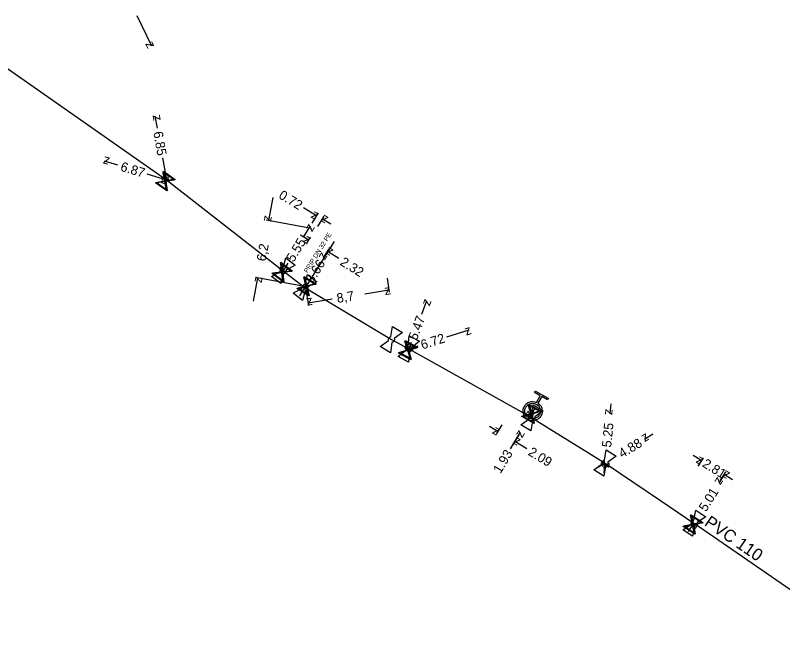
# Model space of a CAD drawing. Extents: x -643842 to -636370, y -1119190 to -1110210.
# Drawn here: x -637229 to -637147.6, y -1115990.9 to -1115924.6 of the extents above; entities that cross this region are included whole.
import ezdxf

# ---------------------------------------------------------------- set-up
doc = ezdxf.new("R2010")
doc.units = 0
for name, color, linetype in [('22', 7, 'Continuous'), ('Default', 7, 'Continuous'), ('Level 10', 7, 'Continuous'), ('Level 16', 7, 'Continuous'), ('Level 20', 7, 'Continuous'), ('Level 21', 7, 'Continuous'), ('Level 23', 7, 'Continuous'), ('Level 28', 7, 'Continuous'), ('Level 33', 7, 'Continuous')]:
    doc.layers.add(name, color=color, linetype=linetype)

msp = doc.modelspace()

# ---------------------------------------------------------------- linework, layer by layer
at = {"layer": 'Default'}
for points in [[(-637200.894, -1115951.803), (-637200.905, -1115951.751), (-637200.897, -1115951.697), (-637200.885, -1115951.614), (-637200.834, -1115951.55), (-637200.784, -1115951.485), (-637200.704, -1115951.452), (-637200.655, -1115951.431), (-637200.602, -1115951.429)], [(-637200.28, -1115951.68), (-637200.27, -1115951.731), (-637200.277, -1115951.784), (-637200.291, -1115951.869), (-637200.341, -1115951.934), (-637200.391, -1115951.998), (-637200.469, -1115952.03), (-637200.52, -1115952.051), (-637200.572, -1115952.054)], [(-637198.597, -1115953.583), (-637198.608, -1115953.531), (-637198.6, -1115953.477), (-637198.588, -1115953.394), (-637198.538, -1115953.329), (-637198.488, -1115953.264), (-637198.407, -1115953.231), (-637198.359, -1115953.21), (-637198.306, -1115953.207)], [(-637197.983, -1115953.458), (-637197.973, -1115953.508), (-637197.98, -1115953.562), (-637197.993, -1115953.647), (-637198.043, -1115953.712), (-637198.093, -1115953.776), (-637198.171, -1115953.809), (-637198.221, -1115953.83), (-637198.274, -1115953.832)], [(-637189.407, -1115959.148), (-637189.424, -1115959.098), (-637189.422, -1115959.043), (-637189.42, -1115958.959), (-637189.378, -1115958.889), (-637189.336, -1115958.819), (-637189.26, -1115958.776), (-637189.214, -1115958.75), (-637189.162, -1115958.741)], [(-637188.812, -1115958.952), (-637188.796, -1115959.002), (-637188.797, -1115959.055), (-637188.8, -1115959.141), (-637188.843, -1115959.212), (-637188.885, -1115959.282), (-637188.958, -1115959.323), (-637189.006, -1115959.35), (-637189.058, -1115959.358)], [(-637187.552, -1115960.152), (-637187.571, -1115960.103), (-637187.572, -1115960.048), (-637187.574, -1115959.964), (-637187.536, -1115959.892), (-637187.497, -1115959.82), (-637187.424, -1115959.774), (-637187.379, -1115959.745), (-637187.328, -1115959.734)], [(-637186.967, -1115959.927), (-637186.949, -1115959.975), (-637186.947, -1115960.029), (-637186.946, -1115960.115), (-637186.985, -1115960.187), (-637187.023, -1115960.259), (-637187.094, -1115960.304), (-637187.14, -1115960.334), (-637187.192, -1115960.345)], [(-637173.554, -1115965.815), (-637173.254, -1115966.016), (-637173.156, -1115966.369), (-637173.045, -1115966.767), (-637173.249, -1115967.13), (-637173.451, -1115967.491), (-637173.849, -1115967.603), (-637174.247, -1115967.715), (-637174.61, -1115967.511), (-637174.97, -1115967.31), (-637175.083, -1115966.912), (-637175.196, -1115966.514), (-637174.994, -1115966.153), (-637174.791, -1115965.79), (-637174.394, -1115965.676), (-637174.041, -1115965.574), (-637173.714, -1115965.726)], [(-637173.724, -1115965.928), (-637174.019, -1115965.763), (-637174.342, -1115965.854), (-637174.665, -1115965.945), (-637174.83, -1115966.24), (-637174.995, -1115966.535), (-637174.904, -1115966.858), (-637174.813, -1115967.181), (-637174.518, -1115967.346), (-637174.225, -1115967.51), (-637173.901, -1115967.419), (-637173.577, -1115967.329), (-637173.412, -1115967.034), (-637173.247, -1115966.739), (-637173.338, -1115966.416), (-637173.429, -1115966.093), (-637173.724, -1115965.928)], [(-637174.498, -1115967.455), (-637174.515, -1115967.404), (-637174.512, -1115967.35), (-637174.509, -1115967.266), (-637174.466, -1115967.196), (-637174.423, -1115967.126), (-637174.347, -1115967.085), (-637174.301, -1115967.059), (-637174.249, -1115967.051)], [(-637173.901, -1115967.266), (-637173.886, -1115967.315), (-637173.887, -1115967.369), (-637173.892, -1115967.455), (-637173.935, -1115967.525), (-637173.978, -1115967.594), (-637174.051, -1115967.635), (-637174.099, -1115967.661), (-637174.152, -1115967.669)], [(-637166.738, -1115972.255), (-637166.755, -1115972.204), (-637166.752, -1115972.15), (-637166.749, -1115972.066), (-637166.706, -1115971.996), (-637166.663, -1115971.926), (-637166.587, -1115971.885), (-637166.541, -1115971.859), (-637166.489, -1115971.851)], [(-637166.141, -1115972.066), (-637166.126, -1115972.115), (-637166.127, -1115972.169), (-637166.132, -1115972.255), (-637166.175, -1115972.325), (-637166.218, -1115972.394), (-637166.291, -1115972.435), (-637166.339, -1115972.461), (-637166.392, -1115972.469)], [(-637157.271, -1115978.632), (-637157.285, -1115978.581), (-637157.281, -1115978.527), (-637157.274, -1115978.443), (-637157.229, -1115978.375), (-637157.183, -1115978.307), (-637157.105, -1115978.269), (-637157.058, -1115978.244), (-637157.005, -1115978.239)], [(-637156.667, -1115978.467), (-637156.653, -1115978.518), (-637156.657, -1115978.571), (-637156.665, -1115978.657), (-637156.711, -1115978.725), (-637156.756, -1115978.793), (-637156.832, -1115978.83), (-637156.881, -1115978.855), (-637156.933, -1115978.86)]]:
    msp.add_open_spline(points, degree=3, dxfattribs=at)
at = {"layer": 'Level 10'}
for points in [[(-637216.141, -1115924.654), (-637214.59, -1115927.88)], [(-637213.958, -1115936.602), (-637214.18, -1115935.34)], [(-637213.401, -1115939.764), (-637212.993, -1115942.084)], [(-637218.143, -1115940.53), (-637219.57, -1115940.1)], [(-637215.072, -1115941.457), (-637212.993, -1115942.084)], [(-637201.69, -1115943.955), (-637202.152, -1115946.412)], [(-637198.462, -1115945.029), (-637197.05, -1115945.883)], [(-637197.591, -1115947.268), (-637202.397, -1115946.366)], [(-637197.536, -1115946.687), (-637196.869, -1115945.584)], [(-637196.919, -1115947.06), (-637196.252, -1115945.957)], [(-637195.534, -1115946.799), (-637196.433, -1115946.256)], [(-637198.445, -1115948.193), (-637197.717, -1115946.987)], [(-637198.763, -1115947.916), (-637197.872, -1115948.472)], [(-637198.135, -1115948.893), (-637197.687, -1115948.175)], [(-637195.798, -1115949.526), (-637196.354, -1115950.417)], [(-637196.169, -1115950.12), (-637195.721, -1115949.402)], [(-637194.687, -1115950.46), (-637195.906, -1115949.699)], [(-637200.105, -1115950.941), (-637200.588, -1115951.742)], [(-637203.756, -1115954.963), (-637203.295, -1115952.505)], [(-637198.735, -1115953.361), (-637203.541, -1115952.459)], [(-637189.577, -1115952.541), (-637189.337, -1115954.009)], [(-637198.846, -1115954.411), (-637198.29, -1115953.52)], [(-637198.163, -1115953.947), (-637197.923, -1115955.415)], [(-637191.925, -1115954.179), (-637189.377, -1115953.762)], [(-637195.415, -1115954.751), (-637197.963, -1115955.168)], [(-637185.893, -1115956.349), (-637185.36, -1115954.91)], [(-637183.248, -1115958.769), (-637180.85, -1115958.01)], [(-637187.007, -1115959.358), (-637187.26, -1115960.04)], [(-637186.306, -1115959.738), (-637187.26, -1115960.04)], [(-637165.84, -1115965.885), (-637165.94, -1115966.93)], [(-637173.882, -1115966.323), (-637174.424, -1115967.222)], [(-637178.707, -1115968.239), (-637177.808, -1115968.781)], [(-637177.391, -1115968.09), (-637177.989, -1115969.081)], [(-637176.489, -1115970.644), (-637175.419, -1115968.871)], [(-637175.6, -1115969.171), (-637176.198, -1115970.162)], [(-637161.36, -1115969.109), (-637162.26, -1115969.65)], [(-637174.725, -1115970.643), (-637176.017, -1115969.862)], [(-637157.07, -1115971.337), (-637156.18, -1115971.894)], [(-637156.555, -1115972.493), (-637155.995, -1115971.597)], [(-637167.34, -1115972.701), (-637166.44, -1115972.16)], [(-637166.54, -1115973.205), (-637166.44, -1115972.16)], [(-637154.17, -1115973.983), (-637153.61, -1115973.087)], [(-637153.799, -1115973.389), (-637154.355, -1115974.28)], [(-637152.904, -1115973.94), (-637153.795, -1115973.384)], [(-637157.563, -1115979.416), (-637157.007, -1115978.525)]]:
    msp.add_lwpolyline(points, dxfattribs=at)
at = {"layer": 'Level 16'}
for points in [[(-637213.314, -1115941.185), (-637212.085, -1115942.045), (-637212.123, -1115942.099), (-637212.25, -1115942.117), (-637213.077, -1115942.264), (-637212.907, -1115943.22), (-637212.945, -1115943.274), (-637214.174, -1115942.414), (-637214.136, -1115942.36), (-637213.179, -1115942.193), (-637213.326, -1115941.366), (-637213.352, -1115941.239), (-637213.314, -1115941.185)], [(-637213.239, -1115941.352), (-637213.092, -1115942.178), (-637212.268, -1115942.031), (-637213.239, -1115941.352)], [(-637213.016, -1115943.11), (-637213.164, -1115942.28), (-637213.992, -1115942.427), (-637213.016, -1115943.11)], [(-637200.844, -1115950.848), (-637199.658, -1115951.766), (-637199.698, -1115951.818), (-637199.826, -1115951.83), (-637200.66, -1115951.937), (-637200.536, -1115952.9), (-637200.576, -1115952.952), (-637201.762, -1115952.034), (-637201.722, -1115951.982), (-637200.758, -1115951.861), (-637200.865, -1115951.028), (-637200.885, -1115950.9), (-637200.844, -1115950.848)], [(-637200.777, -1115951.018), (-637200.671, -1115951.85), (-637199.841, -1115951.743), (-637200.777, -1115951.018)], [(-637200.639, -1115952.785), (-637200.747, -1115951.948), (-637201.581, -1115952.056), (-637200.639, -1115952.785)], [(-637198.386, -1115952.36), (-637197.101, -1115953.134), (-637197.135, -1115953.191), (-637197.261, -1115953.217), (-637198.076, -1115953.421), (-637197.841, -1115954.363), (-637197.875, -1115954.419), (-637199.16, -1115953.645), (-637199.126, -1115953.589), (-637198.182, -1115953.357), (-637198.386, -1115952.541), (-637198.42, -1115952.417), (-637198.386, -1115952.36)], [(-637198.299, -1115952.522), (-637198.097, -1115953.335), (-637197.285, -1115953.133), (-637198.299, -1115952.522)], [(-637197.957, -1115954.26), (-637198.161, -1115953.442), (-637198.977, -1115953.646), (-637197.957, -1115954.26)], [(-637187.658, -1115959.155), (-637186.335, -1115959.862), (-637186.366, -1115959.921), (-637186.49, -1115959.954), (-637187.294, -1115960.198), (-637187.012, -1115961.127), (-637187.043, -1115961.185), (-637188.366, -1115960.477), (-637188.334, -1115960.419), (-637187.404, -1115960.14), (-637187.648, -1115959.336), (-637187.689, -1115959.213), (-637187.658, -1115959.155)], [(-637187.563, -1115959.312), (-637187.32, -1115960.114), (-637186.519, -1115959.87), (-637187.563, -1115959.312)], [(-637187.133, -1115961.03), (-637187.378, -1115960.224), (-637188.183, -1115960.469), (-637187.133, -1115961.03)], [(-637174.555, -1115965.915), (-637173.246, -1115966.647), (-637173.278, -1115966.704), (-637173.403, -1115966.735), (-637174.211, -1115966.965), (-637173.946, -1115967.898), (-637173.978, -1115967.956), (-637175.287, -1115967.224), (-637175.255, -1115967.166), (-637174.319, -1115966.904), (-637174.549, -1115966.096), (-637174.587, -1115965.972), (-637174.555, -1115965.915)], [(-637174.463, -1115966.073), (-637174.235, -1115966.88), (-637173.429, -1115966.652), (-637174.463, -1115966.073)], [(-637174.065, -1115967.8), (-637174.295, -1115966.989), (-637175.104, -1115967.218), (-637174.065, -1115967.8)], [(-637157.312, -1115977.639), (-637156.069, -1115978.478), (-637156.106, -1115978.532), (-637156.233, -1115978.553), (-637157.057, -1115978.714), (-637156.871, -1115979.666), (-637156.908, -1115979.721), (-637158.151, -1115978.882), (-637158.115, -1115978.827), (-637157.16, -1115978.644), (-637157.322, -1115977.82), (-637157.349, -1115977.693), (-637157.312, -1115977.639)], [(-637157.234, -1115977.804), (-637157.074, -1115978.627), (-637156.253, -1115978.467), (-637157.234, -1115977.804)], [(-637156.982, -1115979.558), (-637157.144, -1115978.731), (-637157.969, -1115978.892), (-637156.982, -1115979.558)]]:
    msp.add_lwpolyline(points, dxfattribs=at)
at = {"layer": 'Level 21'}
msp.add_lwpolyline([(-637237.94, -1115924.63), (-637212.993, -1115942.084), (-637200.588, -1115951.742), (-637198.29, -1115953.52), (-637189.11, -1115959.05), (-637187.26, -1115960.04), (-637174.427, -1115967.22), (-637166.44, -1115972.16), (-637160.549, -1115976.135), (-637157.007, -1115978.525), (-637156.97, -1115978.55), (-637144.21, -1115987.34), (-637141.48, -1115990.1), (-637139.35, -1115993.63)], dxfattribs=at)
at = {"layer": 'Level 23'}
for points in [[(-637213.13, -1115942.23), (-637212.993, -1115942.084)], [(-637198.29, -1115953.52), (-637198.13, -1115953.39), (-637195.155, -1115948.655)], [(-637200.71, -1115951.9), (-637200.588, -1115951.742)], [(-637187.374, -1115960.204), (-637187.26, -1115960.04)], [(-637174.12, -1115966.64), (-637174.254, -1115966.908), (-637174.424, -1115967.222)], [(-637157.007, -1115978.525), (-637157.11, -1115978.68)]]:
    msp.add_lwpolyline(points, dxfattribs=at)
at = {"layer": 'Level 28'}
for points in [[(-637200.602, -1115951.429), (-637200.313, -1115950.371)], [(-637200.313, -1115950.371), (-637199.327, -1115951.139), (-637200.28, -1115951.68)], [(-637200.572, -1115952.054), (-637200.863, -1115953.112), (-637201.849, -1115952.344), (-637200.894, -1115951.803)], [(-637198.306, -1115953.207), (-637198.02, -1115952.149)], [(-637198.02, -1115952.149), (-637197.031, -1115952.914), (-637197.983, -1115953.458)], [(-637198.274, -1115953.832), (-637198.561, -1115954.891), (-637199.55, -1115954.126), (-637198.597, -1115953.583)], [(-637189.162, -1115958.741), (-637189.001, -1115957.657)], [(-637189.001, -1115957.657), (-637187.93, -1115958.302), (-637188.812, -1115958.952)], [(-637189.058, -1115959.358), (-637189.22, -1115960.444), (-637190.291, -1115959.799), (-637189.407, -1115959.148)], [(-637187.328, -1115959.734), (-637187.221, -1115958.643)], [(-637187.221, -1115958.643), (-637186.119, -1115959.232), (-637186.967, -1115959.927)], [(-637187.192, -1115960.345), (-637187.299, -1115961.437), (-637188.401, -1115960.847), (-637187.552, -1115960.152)], [(-637174.249, -1115967.051), (-637174.074, -1115965.969)], [(-637174.074, -1115965.969), (-637173.011, -1115966.626), (-637173.901, -1115967.266)], [(-637174.152, -1115967.669), (-637174.326, -1115968.752), (-637175.389, -1115968.095), (-637174.498, -1115967.455)], [(-637166.489, -1115971.851), (-637166.314, -1115970.769)], [(-637166.314, -1115970.769), (-637165.251, -1115971.426), (-637166.141, -1115972.066)], [(-637166.392, -1115972.469), (-637166.566, -1115973.552), (-637167.629, -1115972.895), (-637166.738, -1115972.255)], [(-637157.005, -1115978.239), (-637156.789, -1115977.164)], [(-637156.789, -1115977.164), (-637155.752, -1115977.863), (-637156.667, -1115978.467)], [(-637156.933, -1115978.86), (-637157.151, -1115979.936), (-637158.187, -1115979.237), (-637157.271, -1115978.632)]]:
    msp.add_lwpolyline(points, dxfattribs=at)
at = {"layer": 'Level 33'}
msp.add_lwpolyline([(-637173.714, -1115965.726), (-637173.313, -1115965.01), (-637173.915, -1115964.673), (-637173.826, -1115964.513), (-637172.462, -1115965.276), (-637172.552, -1115965.436), (-637173.153, -1115965.099), (-637173.554, -1115965.815)], dxfattribs=at)

# ---------------------------------------------------------------- texts
at = {"layer": '22'}
msp.add_text('PRIP DN 32 PE', height=0.5, rotation=57.85533, dxfattribs=at).set_placement((-637198.023, -1115952.012))
at = {"layer": 'Level 10'}
for s, rotation, p in [('z', 295.68188, (-637215.257, -1115927.646)), ('z', 99.98228, (-637213.601, -1115935.746)), ('6.85', 279.9823, (-637214.39, -1115937.033)), ('z', 163.21367, (-637218.947, -1115939.766)), ('6.87', 343.21369, (-637217.953, -1115941.11)), ('z', 343.21365, (-637213.616, -1115942.418)), ('z', 279.98232, (-637213.572, -1115941.678)), ('0.72', 328.84546, (-637201.166, -1115943.979)), ('z', 328.84542, (-637197.736, -1115946.052)), ('z', 259.36987, (-637202.551, -1115945.828)), ('z', 148.84544, (-637195.746, -1115946.087)), ('z', 58.87703, (-637197.547, -1115947.673)), ('5.55', 58.87703, (-637199.496, -1115950.9)), ('z', 328.0313, (-637198.561, -1115948.632)), ('6,2', 79.36987, (-637202.466, -1115950.797)), ('z', 148.03132, (-637195.217, -1115949.54)), ('z', 238.03946, (-637196.514, -1115949.728)), ('2.32', 328.03129, (-637194.655, -1115951.069)), ('z', 238.87701, (-637200.758, -1115951.056)), ('3.66', 58.03948, (-637197.473, -1115953.155)), ('z', 79.36987, (-637202.896, -1115953.089)), ('z', 58.03948, (-637198.13, -1115954.209)), ('z', 9.29763, (-637189.79, -1115954.337)), ('8,7', 9.29763, (-637194.841, -1115955.164)), ('z', 189.29763, (-637197.55, -1115954.594)), ('z', 69.67688, (-637185.065, -1115955.553)), ('5.47', 69.67688, (-637186.417, -1115959.204)), ('z', 17.57262, (-637181.176, -1115958.638)), ('6.72', 17.57262, (-637185.822, -1115960.109)), ('z', 249.67686, (-637187.555, -1115959.397)), ('z', 197.5726, (-637186.934, -1115959.412)), ('z', 238.8934, (-637174.594, -1115966.536)), ('z', 264.53899, (-637166.39, -1115966.385)), ('z', 328.88593, (-637178.495, -1115968.951)), ('5.25', 84.53901, (-637165.782, -1115970.529)), ('z', 58.89342, (-637175.249, -1115969.557)), ('z', 210.98393, (-637162.089, -1115968.964)), ('z', 148.88595, (-637175.331, -1115969.693)), ('4.88', 30.9839, (-637164.627, -1115971.655)), ('1.93', 58.89342, (-637177.537, -1115973.35)), ('2.09', 328.88591, (-637174.683, -1115971.252)), ('z', 328.00541, (-637156.869, -1115972.053)), ('z', 30.9839, (-637166.611, -1115972.846)), ('z', 84.53901, (-637165.99, -1115972.705)), ('2.81', 328.00539, (-637156.196, -1115972.473)), ('z', 148.00543, (-637153.106, -1115973.224)), ('z', 238.00554, (-637154.514, -1115973.591)), ('5.01', 58.00556, (-637155.714, -1115977.399)), ('z', 58.00556, (-637156.848, -1115979.214))]:
    msp.add_text(s, height=1, rotation=rotation, dxfattribs=at).set_placement(p)
at = {"layer": 'Level 20'}
msp.add_text('PVC 110', height=1.3, rotation=325.43814, dxfattribs=at).set_placement((-637155.99, -1115978.717))

doc.saveas('drawing.dxf')
